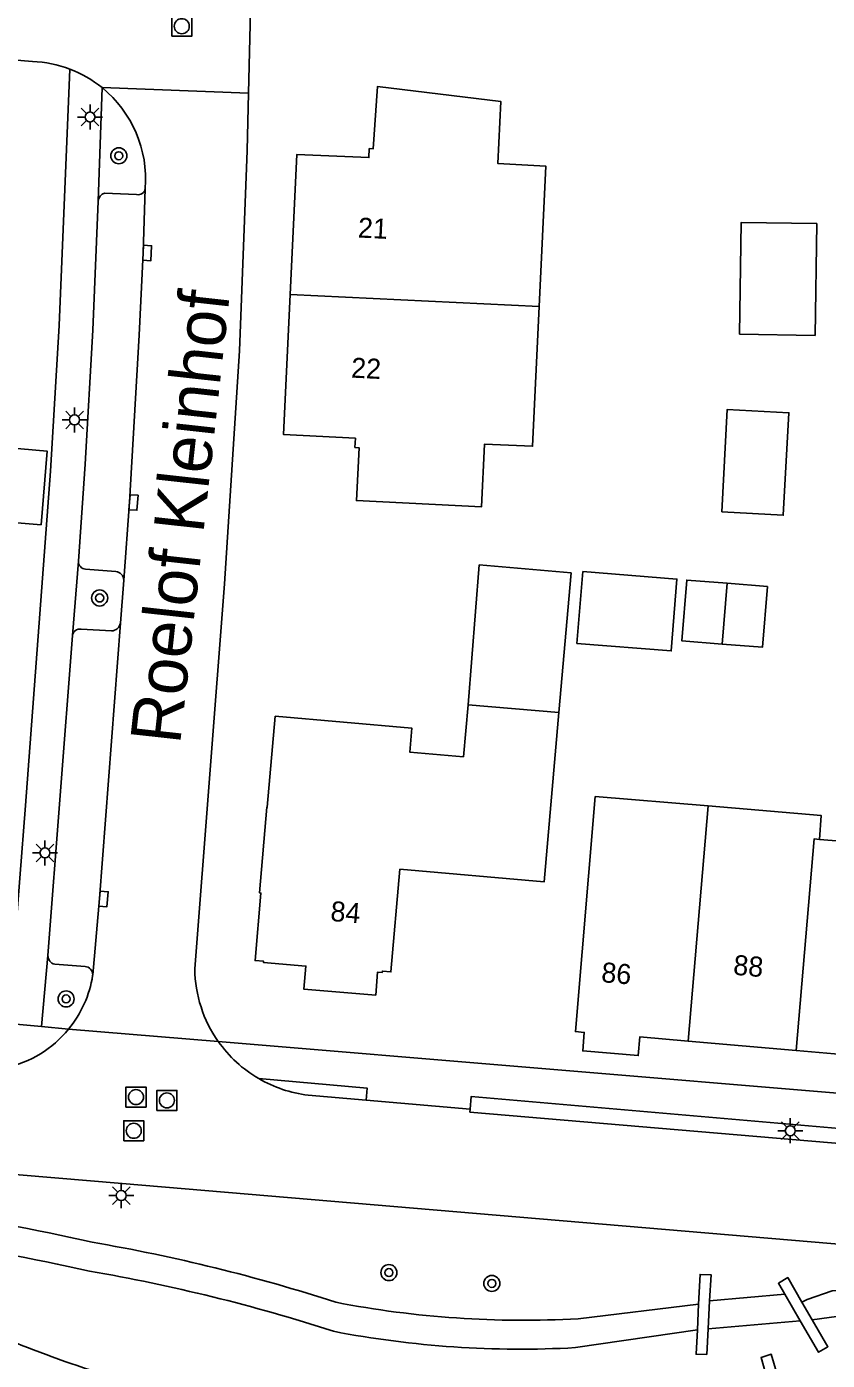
# Model space of a CAD drawing. Extents: x 132994 to 136000, y 393499 to 395512.
# Drawn here: x 133062.9 to 133102.9, y 394350.7 to 394417.2 of the extents above; entities that cross this region are included whole.
import ezdxf

# ---------------------------------------------------------------- set-up
doc = ezdxf.new("R2010")
doc.units = 0
for name, color, linetype in [('gg-afsc-muur', 7, 'Continuous'), ('gg-anno-huisnummerreeks BGT', 7, 'Continuous'), ('gg-anno-openbare ruimte label', 7, 'Continuous'), ('gg-bbg-bijgebouw', 7, 'Continuous'), ('gg-bbg-gedigitaliseerde bijgebouw', 7, 'Continuous'), ('gg-bbg-hoofdgebouw', 7, 'Continuous'), ('gg-bbg-luifel en loopbrug', 7, 'Continuous'), ('gg-bbg-tussenscheiding', 7, 'Continuous'), ('gg-knt-verharding', 7, 'Continuous'), ('gg-knt-verharding nz', 7, 'Continuous'), ('gg-kntw-bovenkant insteek waterloop', 7, 'Continuous'), ('gg-kntw-waterlijn', 7, 'Continuous'), ('gt-grn-weggrens', 7, 'Continuous'), ('gt-symb-boom', 7, 'Continuous'), ('gt-symb-kolk', 7, 'Continuous'), ('gt-symb-lichtmast', 7, 'Continuous'), ('gt-symb-rioolschacht', 7, 'Continuous')]:
    doc.layers.add(name, color=color, linetype=linetype)

# ---------------------------------------------------------------- blocks, each defined once
blk = doc.blocks.new('gt0-BOOM')
at = {"layer": 'gt-symb-boom'}
for radius in [0.4, 0.2]:
    blk.add_circle((0, 0), radius, dxfattribs=at)
blk = doc.blocks.new('gt0-LMAST')
at = {"layer": 'gt-symb-lichtmast'}
for p, q in [((-0.182, 0.173), (-0.447, 0.438)), ((-0.005, 0.246), (-0.005, 0.621)), ((0.172, 0.173), (0.437, 0.438)), ((-0.255, -0.004), (-0.63, -0.004)), ((-0.182, -0.181), (-0.447, -0.446)), ((-0.005, -0.254), (-0.005, -0.629)), ((0.437, -0.446), (0.172, -0.181)), ((0.245, -0.004), (0.62, -0.004))]:
    blk.add_line(p, q, dxfattribs=at)
blk.add_circle((-0.005, -0.004), 0.25, dxfattribs=at)
blk = doc.blocks.new('gt0-RS')
at = {"layer": 'gt-symb-rioolschacht'}
blk.add_lwpolyline([(-0.5, -0.5), (0.5, -0.5), (0.5, 0.5), (-0.5, 0.5)], close=True, dxfattribs=at)
blk.add_circle((0, 0), 0.375, dxfattribs=at)
blk = doc.blocks.new('gt0-KOLK')
at = {"layer": 'gt-symb-kolk'}
blk.add_lwpolyline([(0, 0), (0.375, 0), (0.375, 0.4), (-0.375, 0.4), (-0.375, 0), (0, 0)], dxfattribs=at)

msp = doc.modelspace()

# ---------------------------------------------------------------- linework, layer by layer
at = {"layer": 'gg-afsc-muur'}
for p, q in [((133096.425, 394353.488), (133096.363, 394352.203)), ((133096.9, 394352.251), (133096.978, 394353.649)), ((133100.726, 394353.98), (133101.495, 394352.657)), ((133102.09, 394352.709), (133101.586, 394353.578))]:
    msp.add_line(p, q, dxfattribs=at)
for points in [[(133096.978, 394353.649), (133097.051, 394354.949), (133096.496, 394354.968), (133096.425, 394353.488)], [(133101.586, 394353.578), (133100.871, 394354.809), (133100.408, 394354.528), (133100.726, 394353.98)], [(133096.363, 394352.203), (133096.304, 394350.987), (133096.829, 394350.972), (133096.9, 394352.251)], [(133101.495, 394352.657), (133102.41, 394351.083), (133102.877, 394351.355), (133102.09, 394352.709)], [(133100.442, 394349.64), (133100.055, 394350.987), (133099.545, 394350.825), (133099.755, 394350.105)]]:
    msp.add_lwpolyline(points, dxfattribs=at)
at = {"layer": 'gg-bbg-bijgebouw'}
msp.add_line((133097.848, 394389.469), (133099.861, 394389.307), dxfattribs=at)
for points in [[(133059.955, 394396.417), (133063.918, 394396.059), (133063.614, 394392.377)], [(133097.604, 394386.435), (133095.59, 394386.588), (133095.834, 394389.63), (133097.848, 394389.469)], [(133099.861, 394389.307), (133099.618, 394386.281), (133097.604, 394386.435)]]:
    msp.add_lwpolyline(points, dxfattribs=at)
at = {"layer": 'gg-bbg-gedigitaliseerde bijgebouw'}
msp.add_line((133063.614, 394392.377), (133059.648, 394392.704), dxfattribs=at)
at = {"layer": 'gg-bbg-hoofdgebouw'}
for p, q in [((133084.926, 394383.395), (133084.701, 394380.81)), ((133084.926, 394383.395), (133089.454, 394383.01)), ((133096.906, 394378.352), (133091.267, 394378.828)), ((133107.31, 394376.283), (133102.453, 394376.686)), ((133095.913, 394366.612), (133101.292, 394366.146)), ((133101.292, 394366.146), (133106.672, 394365.681))]:
    msp.add_line(p, q, dxfattribs=at)
for points in [[(133076.043, 394403.886), (133076.382, 394410.877), (133079.97, 394410.716), (133079.993, 394411.168), (133080.192, 394411.158), (133080.397, 394414.263), (133086.559, 394413.511), (133086.411, 394410.414), (133088.805, 394410.286), (133088.47, 394403.282)], [(133076.043, 394403.886), (133075.703, 394396.895), (133079.299, 394396.704), (133079.274, 394396.247), (133079.483, 394396.235), (133079.349, 394393.592), (133085.592, 394393.285), (133085.746, 394396.419), (133088.137, 394396.305), (133088.47, 394403.282)], [(133075.301, 394382.835), (133074.902, 394378.291), (133074.879, 394378.293), (133074.513, 394374.012), (133074.58, 394374.006), (133074.292, 394370.635), (133074.717, 394370.599), (133074.719, 394370.538), (133076.827, 394370.358), (133076.718, 394369.21), (133080.314, 394368.915), (133080.403, 394370.064), (133080.639, 394370.046), (133080.644, 394370.108), (133081.074, 394370.066), (133081.515, 394375.189)], [(133084.701, 394380.81), (133082.008, 394381.044), (133082.111, 394382.237), (133075.301, 394382.835)], [(133089.454, 394383.01), (133088.718, 394374.562), (133081.515, 394375.189)], [(133091.267, 394378.828), (133090.279, 394367.091), (133090.723, 394367.048), (133090.643, 394366.124), (133093.415, 394365.894), (133093.492, 394366.821), (133095.913, 394366.612)], [(133102.453, 394376.686), (133102.551, 394377.875), (133096.906, 394378.352)]]:
    msp.add_lwpolyline(points, dxfattribs=at)
at = {"layer": 'gg-bbg-luifel en loopbrug'}
for points in [[(133098.468, 394401.9), (133102.237, 394401.841), (133102.325, 394407.419), (133098.556, 394407.479), (133098.468, 394401.9)], [(133097.579, 394393.028), (133100.653, 394392.86), (133100.932, 394397.977), (133097.858, 394398.145), (133097.579, 394393.028)], [(133089.454, 394383.01), (133090.061, 394389.984), (133085.48, 394390.383), (133084.926, 394383.395)], [(133090.642, 394390.057), (133095.346, 394389.68), (133095.059, 394386.09), (133090.355, 394386.466), (133090.642, 394390.057)]]:
    msp.add_lwpolyline(points, dxfattribs=at)
at = {"layer": 'gg-bbg-tussenscheiding'}
for p, q in [((133076.043, 394403.886), (133088.47, 394403.282)), ((133097.848, 394389.469), (133097.604, 394386.435)), ((133096.906, 394378.352), (133095.913, 394366.612))]:
    msp.add_line(p, q, dxfattribs=at)
msp.add_lwpolyline([(133101.292, 394366.146), (133102.186, 394376.709), (133102.453, 394376.686)], dxfattribs=at)
at = {"layer": 'gg-knt-verharding'}
for p, q in [((133073.961, 394413.928), (133074.101, 394419.724)), ((133066.454, 394408.542), (133066.655, 394414.209)), ((133068.376, 394408.869), (133066.781, 394408.947)), ((133065.478, 394390.568), (133065.175, 394386.853)), ((133065.829, 394390.171), (133067.348, 394390.056)), ((133067.733, 394389.624), (133067.569, 394387.472)), ((133063.953, 394370.883), (133065.175, 394386.853)), ((133067.122, 394387.091), (133065.608, 394387.18)), ((133063.953, 394370.883), (133063.637, 394367.348)), ((133065.806, 394370.331), (133064.291, 394370.452)), ((133066.185, 394369.895), (133066.187, 394369.92)), ((133063.637, 394367.348), (133064.985, 394367.208)), ((133120.545, 394362.57), (133072.452, 394366.601)), ((133079.831, 394363.666), (133076.936, 394363.918)), ((133085.027, 394363.213), (133079.831, 394363.666))]:
    msp.add_line(p, q, dxfattribs=at)
for points in [[(133000, 394421.556), (133000.085, 394421.545), (133009.184, 394420.467), (133018.313, 394419.451), (133027.277, 394418.585), (133036.225, 394417.784), (133063.179, 394415.512)], [(133061.987, 394367.486), (133062.837, 394378.371), (133064.074, 394395.062), (133064.514, 394402.34), (133065.051, 394415.132)], [(133071.283, 394370.214), (133072.769, 394389.442), (133073.506, 394401.068), (133073.892, 394411.075), (133073.961, 394413.928)], [(133066.454, 394408.542), (133066.189, 394402.093), (133065.805, 394395.42), (133065.478, 394390.568)], [(133074.473, 394364.746), (133079.883, 394364.269), (133079.831, 394363.666)], [(133085.027, 394363.213), (133085.075, 394363.848), (133108.804, 394361.794), (133108.742, 394361.058)], [(133108.742, 394361.058), (133085.016, 394363.071), (133085.027, 394363.213)], [(133047.48, 394361.206), (133067.664, 394359.511), (133108.324, 394356.059)]]:
    msp.add_lwpolyline(points, dxfattribs=at)
for centre, radius, start, end in [((133062.969, 394409.677), 5.839, 69.1109, 87.93981), ((133062.966, 394409.654), 5.862, 50.99995, 69.16467), ((133062.91, 394409.625), 5.919, 355.6203, 50.75216), ((133066.952, 394408.475), 0.502, 109.87111, 172.29356), ((133068.46, 394409.214), 0.355, 256.3368, 353.43529), ((133065.852, 394390.545), 0.375, 176.45135, 266.51044), ((133067.289, 394389.616), 0.444, 1.05448, 82.36061), ((133067.126, 394387.539), 0.448, 269.53892, 351.34624), ((133065.55, 394386.807), 0.378, 81.15263, 172.9673), ((133064.399, 394370.885), 0.446, 180.25874, 255.94995), ((133065.8, 394369.943), 0.388, 356.61198, 89.04951), ((133077.69, 394370.291), 6.408, 180.69273, 215.16564), ((133060.649, 394370.756), 5.602, 320.70793, 351.1615), ((133060.642, 394370.757), 5.609, 282.34532, 320.74352), ((133077.651, 394370.237), 6.345, 214.96689, 239.9378), ((133077.706, 394370.285), 6.414, 239.73098, 263.10626)]:
    msp.add_arc(centre, radius, start, end, dxfattribs=at)
at = {"layer": 'gg-knt-verharding nz'}
for points in [[(133068.812, 394409.173), (133068.707, 394405.962), (133068.514, 394401.858), (133068.025, 394393.515), (133067.733, 394389.624)], [(133067.569, 394387.472), (133066.532, 394373.731), (133066.187, 394369.92)]]:
    msp.add_lwpolyline(points, dxfattribs=at)
at = {"layer": 'gg-kntw-bovenkant insteek waterloop'}
for p, q in [((133096.425, 394353.488), (133090.41, 394352.759)), ((133096.978, 394353.649), (133100.726, 394353.98))]:
    msp.add_line(p, q, dxfattribs=at)
msp.add_lwpolyline([(133107.116, 394353.99), (133104.269, 394354.23), (133103.085, 394354.142), (133101.839, 394353.725), (133101.586, 394353.578)], dxfattribs=at)
for centre, radius, start, end in [((133044.362, 394260.849), 98.177, 77.17303, 82.29668), ((133051.404, 394270.501), 87.331, 72.04223, 80.27329), ((133087.661, 394401.777), 49.095, 259.04282, 273.21005)]:
    msp.add_arc(centre, radius, start, end, dxfattribs=at)
at = {"layer": 'gg-kntw-waterlijn'}
for p, q in [((133096.363, 394352.203), (133090.279, 394351.314)), ((133096.9, 394352.251), (133101.495, 394352.657))]:
    msp.add_line(p, q, dxfattribs=at)
msp.add_lwpolyline([(133107.466, 394352.539), (133104.972, 394353.02), (133103.788, 394352.931), (133102.09, 394352.709)], dxfattribs=at)
for centre, radius, start, end in [((133044.231, 394259.404), 98.177, 77.17303, 82.29668), ((133051.273, 394269.056), 87.331, 72.04223, 80.27329), ((133087.53, 394400.332), 49.095, 259.04282, 273.21005), ((133080.808, 394396.693), 48.768, 246.16462, 258.59249)]:
    msp.add_arc(centre, radius, start, end, dxfattribs=at)
at = {"layer": 'gt-grn-weggrens'}
for p, q in [((133066.655, 394414.209), (133073.961, 394413.928)), ((133061.987, 394367.486), (133063.637, 394367.348)), ((133064.985, 394367.208), (133072.452, 394366.601))]:
    msp.add_line(p, q, dxfattribs=at)

# ---------------------------------------------------------------- block references
at = {"layer": 'gt-symb-boom'}
for p in [(133067.491, 394410.804), (133066.535, 394388.733), (133064.861, 394368.719), (133080.97, 394355.058), (133086.107, 394354.518)]:
    msp.add_blockref('gt0-BOOM', p, dxfattribs=at)
at = {"layer": 'gt-symb-kolk'}
for p, rotation in [((133068.707, 394405.962), -92.68024836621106), ((133068.025, 394393.515), -94.28915332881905), ((133066.532, 394373.731), -95.15570518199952)]:
    msp.add_blockref('gt0-KOLK', p, dxfattribs=dict(at, rotation=rotation))
at = {"layer": 'gt-symb-lichtmast'}
for p in [(133066.059, 394412.745), (133065.286, 394397.624), (133063.81, 394376.012), (133101.007, 394362.143), (133067.618, 394358.909)]:
    msp.add_blockref('gt0-LMAST', p, dxfattribs=at)
at = {"layer": 'gt-symb-rioolschacht'}
for p in [(133070.634, 394417.273), (133068.348, 394363.821), (133069.891, 394363.657), (133068.237, 394362.139)]:
    msp.add_blockref('gt0-RS', p, dxfattribs=at)

# ---------------------------------------------------------------- texts
at = {"layer": 'gg-anno-huisnummerreeks BGT'}
for s, rotation, p in [('21', 357.2, (133079.408, 394406.727)), ('22', 357.2, (133079.068, 394399.735)), ('84', 355.3, (133078.028, 394372.615)), ('88', 355.1, (133098.13, 394369.932)), ('86', 355.3, (133091.545, 394369.561))]:
    msp.add_text(s, height=1, rotation=rotation, dxfattribs=at).set_placement(p)
at = {"layer": 'gg-anno-openbare ruimte label'}
msp.add_text('Roelof Kleinhof', height=2.5, rotation=83.7, dxfattribs=at).set_placement((133070.545, 394381.388))

doc.saveas('drawing.dxf')
